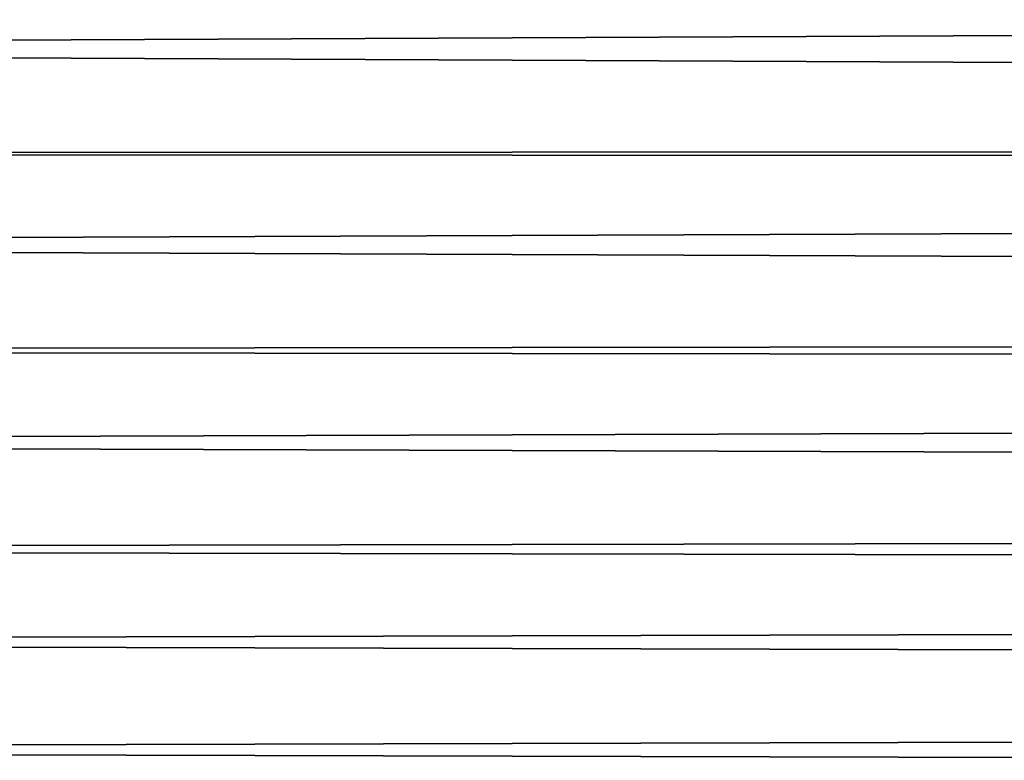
# Model space of a CAD drawing. Header units: millimetres. Extents: x -165 to 184, y -135 to 242.
# Tile 258 of 307: x 104.67 to 107.64, y 6.8 to 9.04. Entities that reach past the tile are written whole.
import ezdxf

# ---------------------------------------------------------------- set-up
doc = ezdxf.new("R2010")
doc.units = ezdxf.units.MM
doc.header["$LTSCALE"] = 81.481481
doc.layers.add('261', color=7, linetype='CONTINUOUS')
doc.layers.add('263', color=7, linetype='CONTINUOUS')

msp = doc.modelspace()

# ---------------------------------------------------------------- linework, layer by layer
at = {"layer": '261', "linetype": 'CONTINUOUS'}
for points in [[(37.771, 9.2162, 63), (37.2441, 8.6687, 63), (159.7199, 9.2256, 63), (37.771, 9.2162, 63)], [(159.7199, 9.2256, 63), (37.2441, 8.6687, 63), (160.3243, 8.597, 63), (159.7199, 9.2256, 63)], [(37.2441, 8.6687, 63), (36.7222, 8.1167, 63), (160.3243, 8.597, 63), (37.2441, 8.6687, 63)], [(160.3243, 8.597, 63), (36.7222, 8.1167, 63), (160.923, 7.9614, 63), (160.3243, 8.597, 63)], [(36.7222, 8.1167, 63), (36.2053, 7.56, 63), (160.923, 7.9614, 63), (36.7222, 8.1167, 63)], [(160.923, 7.9614, 63), (36.2053, 7.56, 63), (161.5159, 7.3187, 63), (160.923, 7.9614, 63)], [(36.2053, 7.56, 63), (35.6934, 6.9988, 63), (161.5159, 7.3187, 63), (36.2053, 7.56, 63)], [(161.5159, 7.3187, 63), (35.6934, 6.9988, 63), (162.1031, 6.6691, 63), (161.5159, 7.3187, 63)], [(35.6934, 6.9988, 63), (35.1867, 6.4332, 63), (162.1031, 6.6691, 63), (35.6934, 6.9988, 63)]]:
    msp.add_3dface(points, dxfattribs=at)
at = {"layer": '263', "linetype": 'CONTINUOUS'}
for points in [[(37.1757, 8.597, 60), (37.7801, 9.2256, 60), (160.2559, 8.6687, 60), (37.1757, 8.597, 60)], [(37.7801, 9.2256, 60), (159.729, 9.2162, 60), (160.2559, 8.6687, 60), (37.7801, 9.2256, 60)], [(37.1757, 8.597, 60), (160.2559, 8.6687, 60), (160.7778, 8.1167, 60), (37.1757, 8.597, 60)], [(36.577, 7.9614, 60), (37.1757, 8.597, 60), (160.7778, 8.1167, 60), (36.577, 7.9614, 60)], [(36.577, 7.9614, 60), (160.7778, 8.1167, 60), (161.2947, 7.56, 60), (36.577, 7.9614, 60)], [(35.9841, 7.3187, 60), (36.577, 7.9614, 60), (161.2947, 7.56, 60), (35.9841, 7.3187, 60)], [(35.9841, 7.3187, 60), (161.2947, 7.56, 60), (161.8066, 6.9988, 60), (35.9841, 7.3187, 60)], [(35.3969, 6.6691, 60), (35.9841, 7.3187, 60), (161.8066, 6.9988, 60), (35.3969, 6.6691, 60)], [(35.3969, 6.6691, 60), (161.8066, 6.9988, 60), (162.3133, 6.4332, 60), (35.3969, 6.6691, 60)]]:
    msp.add_3dface(points, dxfattribs=at)

doc.saveas('drawing.dxf')
